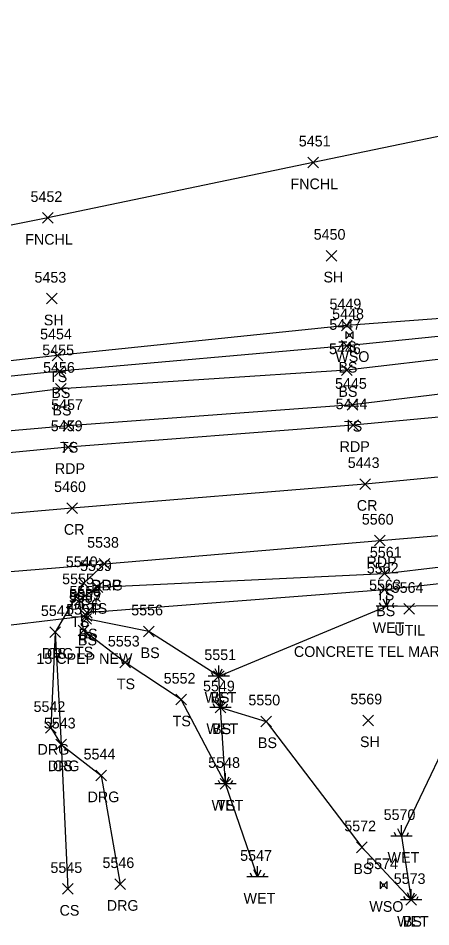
# Model space of a CAD drawing. Extents: x 1443912 to 1445411, y 621446 to 623693.
# Drawn here: x 1444100.3 to 1444177.6, y 622431.3 to 622601.4 of the extents above; entities that cross this region are included whole.
import ezdxf

# ---------------------------------------------------------------- set-up
doc = ezdxf.new("R2010")
doc.units = 0
for name, color, linetype in [('D_A', 7, 'Continuous'), ('D_C', 7, 'Continuous'), ('D_I', 7, 'Continuous'), ('D_TIC', 7, 'Continuous'), ('DCP', 7, 'Continuous'), ('L_A', 7, 'Continuous'), ('L_I', 7, 'Continuous'), ('L_TIC', 7, 'Continuous'), ('LELB', 7, 'Continuous'), ('LFNC', 7, 'Continuous'), ('LWET', 7, 'Continuous'), ('P_A', 7, 'Continuous'), ('P_I', 7, 'Continuous'), ('P_TIC', 7, 'Continuous'), ('PET', 7, 'Continuous'), ('PRC', 7, 'Continuous'), ('R_A', 7, 'Continuous'), ('R_I', 7, 'Continuous'), ('R_TIC', 7, 'Continuous'), ('RDG', 7, 'Continuous'), ('U_A', 7, 'Continuous'), ('U_C', 7, 'Continuous'), ('U_I', 7, 'Continuous'), ('UDEFAULT', 7, 'Continuous'), ('UWV', 7, 'Continuous')]:
    doc.layers.add(name, color=color, linetype=linetype)

msp = doc.modelspace()

# ---------------------------------------------------------------- linework, layer by layer
at = {"layer": 'D_TIC'}
for points in [[(1444112.14, 622488.5), (1444114.14, 622490.5)], [(1444114.14, 622488.5), (1444112.14, 622490.5)]]:
    msp.add_lwpolyline(points, dxfattribs=at)
at = {"layer": 'DCP'}
msp.add_lwpolyline([(1444087.97, 622486.5), (1444113.14, 622489.5)], dxfattribs=at)
at = {"layer": 'L_TIC'}
for points in [[(1444154.59, 622573.4), (1444156.59, 622575.4)], [(1444156.59, 622573.4), (1444154.59, 622575.4)], [(1444104.92, 622563.01), (1444106.92, 622565.01)], [(1444106.92, 622563.01), (1444104.92, 622565.01)], [(1444158.04, 622555.94), (1444160.04, 622557.94)], [(1444160.04, 622555.94), (1444158.04, 622557.94)], [(1444105.66, 622547.9), (1444107.66, 622549.9)], [(1444107.66, 622547.9), (1444105.66, 622549.9)], [(1444160.92, 622542.9), (1444162.92, 622544.9)], [(1444162.92, 622542.9), (1444160.92, 622544.9)], [(1444160.88, 622539.06), (1444162.88, 622541.06)], [(1444162.88, 622539.06), (1444160.88, 622541.06)], [(1444106.71, 622537.27), (1444108.71, 622539.27)], [(1444108.71, 622537.27), (1444106.71, 622539.27)], [(1444107.12, 622534.29), (1444109.12, 622536.29)], [(1444109.12, 622534.29), (1444107.12, 622536.29)], [(1444160.88, 622534.5), (1444162.88, 622536.5)], [(1444162.88, 622534.5), (1444160.88, 622536.5)], [(1444107.33, 622531.02), (1444109.33, 622533.02)], [(1444109.33, 622531.02), (1444107.33, 622533.02)], [(1444161.95, 622528.01), (1444163.95, 622530.01)], [(1444163.95, 622528.01), (1444161.95, 622530.01)], [(1444108.78, 622524.06), (1444110.78, 622526.06)], [(1444110.78, 622524.06), (1444108.78, 622526.06)], [(1444167.95, 622496.42), (1444169.95, 622498.42)], [(1444169.95, 622496.42), (1444167.95, 622498.42)], [(1444114.2, 622493.89), (1444116.2, 622495.89)], [(1444116.2, 622493.89), (1444114.2, 622495.89)], [(1444114.2, 622493.89), (1444116.2, 622495.89)], [(1444116.2, 622493.89), (1444114.2, 622495.89)], [(1444167.95, 622493.43), (1444169.95, 622495.43)], [(1444169.95, 622493.43), (1444167.95, 622495.43)], [(1444110.84, 622491.41), (1444112.84, 622493.41)], [(1444112.84, 622491.41), (1444110.84, 622493.41)], [(1444110.84, 622491.41), (1444112.84, 622493.41)], [(1444112.84, 622491.41), (1444110.84, 622493.41)], [(1444112.21, 622489.09), (1444114.21, 622491.09)], [(1444114.21, 622489.09), (1444112.21, 622491.09)], [(1444112.1, 622487.96), (1444114.1, 622489.96)], [(1444114.1, 622487.96), (1444112.1, 622489.96)], [(1444106.29, 622485.46), (1444108.29, 622487.46)], [(1444108.29, 622485.46), (1444106.29, 622487.46)], [(1444111.58, 622485.72), (1444113.58, 622487.72)], [(1444113.58, 622485.72), (1444111.58, 622487.72)], [(1444123.84, 622485.58), (1444125.84, 622487.58)], [(1444125.84, 622485.58), (1444123.84, 622487.58)], [(1444119.41, 622479.75), (1444121.41, 622481.75)], [(1444121.41, 622479.75), (1444119.41, 622481.75)], [(1444136.9, 622477.21), (1444138.9, 622479.21)], [(1444138.9, 622477.21), (1444136.9, 622479.21)], [(1444129.86, 622472.8), (1444131.86, 622474.8)], [(1444131.86, 622472.8), (1444129.86, 622474.8)], [(1444137.23, 622471.34), (1444139.23, 622473.34)], [(1444139.23, 622471.34), (1444137.23, 622473.34)], [(1444145.81, 622468.73), (1444147.81, 622470.73)], [(1444147.81, 622468.73), (1444145.81, 622470.73)], [(1444164.87, 622468.91), (1444166.87, 622470.91)], [(1444166.87, 622468.91), (1444164.87, 622470.91)], [(1444107.41, 622464.4), (1444109.41, 622466.4)], [(1444109.41, 622464.4), (1444107.41, 622466.4)], [(1444138.19, 622457.02), (1444140.19, 622459.02)], [(1444140.19, 622457.02), (1444138.19, 622459.02)], [(1444163.68, 622445.14), (1444165.68, 622447.14)], [(1444165.68, 622445.14), (1444163.68, 622447.14)], [(1444108.65, 622437.34), (1444110.65, 622439.34)], [(1444110.65, 622437.34), (1444108.65, 622439.34)], [(1444172.93, 622435.28), (1444174.93, 622437.28)], [(1444174.93, 622435.28), (1444172.93, 622437.28)]]:
    msp.add_lwpolyline(points, dxfattribs=at)
at = {"layer": 'LELB'}
for points in [[(1444355.82, 622587.79), (1444382.09, 622601.43), (1444388.22, 622600.75), (1444394.39, 622583.53), (1444391.13, 622563.97), (1444339.07, 622561.57), (1444316.17, 622561.23), (1444296.28, 622556.98), (1444246.36, 622551.15), (1444206.26, 622547.16), (1444161.92, 622543.9), (1444107.71, 622538.27), (1444059.83, 622532.81), (1444011.32, 622528.61), (1443962.45, 622523.89), (1443917.35, 622519.88)], [(1444391.13, 622563.97), (1444393.11, 622557.15), (1444387.61, 622551.8), (1444340.05, 622546.57), (1444297.72, 622542.62), (1444246.78, 622537.17), (1444208.05, 622534.52), (1444162.95, 622529.01), (1444109.78, 622525.06), (1444061.22, 622520.84), (1444012.05, 622517.25), (1443964.19, 622512.75), (1443917.37, 622507.84)], [(1444389.41, 622557.2), (1444389.07, 622559.29), (1444339.7, 622555.81), (1444297.22, 622553.54), (1444246.54, 622547.88), (1444206.48, 622544.61), (1444161.88, 622540.06), (1444108.12, 622535.29), (1444059.83, 622530.34), (1444011.69, 622526.21), (1443965.09, 622519.3), (1443918.03, 622516.72)], [(1444389.41, 622557.2), (1444340.01, 622552.25), (1444297.37, 622550.05), (1444246.69, 622544.15), (1444206.7, 622540.73), (1444161.88, 622535.5), (1444108.33, 622532.02), (1444060.68, 622526.05), (1444011.71, 622522.18), (1443963.48, 622517.56), (1443917.38, 622512.98)], [(1444115.2, 622494.89), (1444168.95, 622497.42), (1444211.15, 622502.44), (1444251.83, 622506.34), (1444301.08, 622511.38), (1444343.08, 622514.46), (1444379.93, 622518.92)], [(1444137.9, 622478.21), (1444124.84, 622486.58), (1444113.1, 622488.96), (1444113.21, 622490.09), (1444168.95, 622494.43), (1444215.67, 622499.54), (1444251.54, 622502), (1444301.47, 622507.83), (1444343.11, 622510.95), (1444379.23, 622515.8), (1444381.82, 622515.79), (1444381.97, 622514.39), (1444377.7, 622512.23)], [(1444115.2, 622494.89), (1444111.84, 622492.41)], [(1444139.19, 622458.02), (1444130.86, 622473.8), (1444120.41, 622480.75), (1444112.58, 622486.72), (1444111.84, 622492.41)], [(1444107.29, 622486.46), (1444108.41, 622465.4), (1444109.65, 622438.34)], [(1444138.23, 622472.34), (1444146.81, 622469.73), (1444164.68, 622446.14), (1444173.93, 622436.28)]]:
    msp.add_lwpolyline(points, dxfattribs=at)
at = {"layer": 'LFNC'}
msp.add_lwpolyline([(1444226.91, 622589.53), (1444203.12, 622584.26), (1444155.59, 622574.4), (1444105.92, 622564.01), (1444057.31, 622554.36), (1444012.82, 622545.56), (1443959.35, 622534.74), (1443949.66, 622532.76), (1443926.97, 622543.82)], dxfattribs=at)
at = {"layer": 'LWET'}
for p, q in [((1444169.37, 622491.28), (1444168.7, 622492.62)), ((1444169.37, 622491.28), (1444169.37, 622493.28)), ((1444169.37, 622491.28), (1444170.03, 622492.62)), ((1444171.37, 622491.28), (1444167.37, 622491.28)), ((1444168.37, 622491.28), (1444168.03, 622491.95)), ((1444170.37, 622491.28), (1444170.7, 622491.95)), ((1444137.9, 622478.21), (1444137.9, 622480.21)), ((1444136.9, 622478.21), (1444136.57, 622478.88)), ((1444137.9, 622478.21), (1444137.24, 622479.55)), ((1444137.9, 622478.21), (1444138.57, 622479.55)), ((1444138.9, 622478.21), (1444139.24, 622478.88)), ((1444139.9, 622478.21), (1444135.9, 622478.21)), ((1444138.23, 622472.34), (1444137.56, 622473.68)), ((1444138.23, 622472.34), (1444138.23, 622474.34)), ((1444138.23, 622472.34), (1444138.89, 622473.68)), ((1444140.23, 622472.34), (1444136.23, 622472.34)), ((1444137.23, 622472.34), (1444136.89, 622473.01)), ((1444139.23, 622472.34), (1444139.56, 622473.01)), ((1444139.19, 622458.02), (1444139.19, 622460.02)), ((1444141.19, 622458.02), (1444137.19, 622458.02)), ((1444138.19, 622458.02), (1444137.86, 622458.68)), ((1444139.19, 622458.02), (1444138.53, 622459.35)), ((1444139.19, 622458.02), (1444139.86, 622459.35)), ((1444140.19, 622458.02), (1444140.53, 622458.68)), ((1444172.14, 622448.26), (1444171.47, 622449.59)), ((1444172.14, 622448.26), (1444172.14, 622450.26)), ((1444172.14, 622448.26), (1444172.81, 622449.59)), ((1444174.14, 622448.26), (1444170.14, 622448.26)), ((1444171.14, 622448.26), (1444170.81, 622448.93)), ((1444173.14, 622448.26), (1444173.47, 622448.93)), ((1444144.18, 622440.61), (1444143.84, 622441.28)), ((1444145.18, 622440.61), (1444144.51, 622441.95)), ((1444145.18, 622440.61), (1444145.18, 622442.61)), ((1444145.18, 622440.61), (1444145.84, 622441.95)), ((1444146.18, 622440.61), (1444146.51, 622441.28)), ((1444147.18, 622440.61), (1444143.18, 622440.61)), ((1444173.93, 622436.28), (1444173.27, 622437.61)), ((1444173.93, 622436.28), (1444173.93, 622438.28)), ((1444173.93, 622436.28), (1444174.6, 622437.61)), ((1444175.93, 622436.28), (1444171.93, 622436.28)), ((1444172.93, 622436.28), (1444172.6, 622436.95)), ((1444174.93, 622436.28), (1444175.27, 622436.95))]:
    msp.add_line(p, q, dxfattribs=at)
msp.add_lwpolyline([(1444145.18, 622440.61), (1444139.19, 622458.02), (1444138.23, 622472.34), (1444137.9, 622478.21), (1444169.37, 622491.28), (1444185.61, 622491.47), (1444184.42, 622473.93), (1444172.14, 622448.26), (1444173.93, 622436.28)], dxfattribs=at)
at = {"layer": 'P_TIC'}
for points in [[(1444162.07, 622524.19), (1444164.07, 622526.19)], [(1444164.07, 622524.19), (1444162.07, 622526.19)], [(1444108.73, 622520.08), (1444110.73, 622522.08)], [(1444110.73, 622520.08), (1444108.73, 622522.08)], [(1444164.33, 622513.18), (1444166.33, 622515.18)], [(1444166.33, 622513.18), (1444164.33, 622515.18)], [(1444109.47, 622508.68), (1444111.47, 622510.68)], [(1444111.47, 622508.68), (1444109.47, 622510.68)], [(1444167.09, 622502.58), (1444169.09, 622504.58)], [(1444169.09, 622502.58), (1444167.09, 622504.58)], [(1444115.52, 622498.25), (1444117.52, 622500.25)], [(1444117.52, 622498.25), (1444115.52, 622500.25)]]:
    msp.add_lwpolyline(points, dxfattribs=at)
at = {"layer": 'PET'}
for points in [[(1443922.89, 622481.78), (1443964.16, 622485.92), (1444013.47, 622490.18), (1444063.08, 622494.61), (1444083.54, 622496.56), (1444116.52, 622499.25), (1444168.09, 622503.58), (1444210.27, 622507.18), (1444250.99, 622510.56), (1444300.66, 622515.16), (1444342.9, 622518.95), (1444378.71, 622522.5), (1444430.26, 622526.78), (1444460.19, 622529.88), (1444494.98, 622532.7), (1444537.07, 622536.56), (1444563.09, 622539.1), (1444595.4, 622542.11), (1444628.15, 622544.68), (1444676.42, 622546.88), (1444682.73, 622544.1), (1444699.24, 622535.04), (1444703.98, 622527.2), (1444703.26, 622510.63)], [(1444296.33, 622536.74), (1444247.14, 622532.77), (1444208.52, 622529.43), (1444163.07, 622525.19), (1444109.73, 622521.08), (1444062.07, 622516.52), (1444012.2, 622512.74), (1443965.03, 622508.39), (1443917.55, 622503.83)]]:
    msp.add_lwpolyline(points, dxfattribs=at)
at = {"layer": 'PRC'}
msp.add_lwpolyline([(1444719.77, 622561.99), (1444681.72, 622559.72), (1444650.83, 622557.58), (1444613.8, 622554.84), (1444583.05, 622552.28), (1444545.98, 622548.57), (1444490.19, 622543.66), (1444448.69, 622540.02), (1444415.77, 622536.99), (1444385.19, 622533.95), (1444342.42, 622530.03), (1444296.8, 622526.08), (1444247.95, 622521.6), (1444210.22, 622518.45), (1444165.33, 622514.18), (1444110.47, 622509.68), (1444063.9, 622505.59), (1444012.84, 622501.59), (1443966.33, 622497.17), (1443919.63, 622492.61)], dxfattribs=at)
at = {"layer": 'R_TIC'}
for points in [[(1444115.52, 622498.25), (1444117.52, 622500.25)], [(1444117.52, 622498.25), (1444115.52, 622500.25)], [(1444111.62, 622494.62), (1444113.62, 622496.62)], [(1444113.62, 622494.62), (1444111.62, 622496.62)], [(1444106.29, 622485.46), (1444108.29, 622487.46)], [(1444108.29, 622485.46), (1444106.29, 622487.46)], [(1444105.49, 622467.49), (1444107.49, 622469.49)], [(1444107.49, 622467.49), (1444105.49, 622469.49)], [(1444107.41, 622464.4), (1444109.41, 622466.4)], [(1444109.41, 622464.4), (1444107.41, 622466.4)], [(1444114.86, 622458.59), (1444116.86, 622460.59)], [(1444116.86, 622458.59), (1444114.86, 622460.59)], [(1444118.45, 622438.26), (1444120.45, 622440.26)], [(1444120.45, 622438.26), (1444118.45, 622440.26)]]:
    msp.add_lwpolyline(points, dxfattribs=at)
at = {"layer": 'RDG'}
msp.add_lwpolyline([(1444116.52, 622499.25), (1444112.62, 622495.62), (1444107.29, 622486.46), (1444106.49, 622468.49), (1444108.41, 622465.4), (1444115.86, 622459.59), (1444119.45, 622439.26)], dxfattribs=at)
at = {"layer": 'UDEFAULT'}
for points in [[(1444172.6, 622489.8), (1444174.6, 622491.8)], [(1444174.6, 622489.8), (1444172.6, 622491.8)]]:
    msp.add_lwpolyline(points, dxfattribs=at)
at = {"layer": 'UWV'}
for p, q in [((1444161.74, 622542.72), (1444162.29, 622542.17)), ((1444162.29, 622541.94), (1444161.74, 622541.39)), ((1444163.07, 622542.72), (1444162.52, 622542.17)), ((1444162.52, 622541.94), (1444163.07, 622541.39)), ((1444168.11, 622439.72), (1444168.66, 622439.17)), ((1444169.44, 622439.72), (1444168.89, 622439.17)), ((1444168.66, 622438.94), (1444168.11, 622438.39)), ((1444168.89, 622438.94), (1444169.44, 622438.39))]:
    msp.add_line(p, q, dxfattribs=at)
for points in [[(1444161.74, 622542.72), (1444161.74, 622541.39)], [(1444163.07, 622541.39), (1444163.07, 622542.72)], [(1444168.11, 622439.72), (1444168.11, 622438.39)], [(1444169.44, 622438.39), (1444169.44, 622439.72)]]:
    msp.add_lwpolyline(points, dxfattribs=at)
for points in [[(1444162.64, 622542.05), (1444162.41, 622542.29), (1444162.17, 622542.05), (1444162.41, 622541.82)], [(1444169.01, 622439.06), (1444168.78, 622439.29), (1444168.54, 622439.06), (1444168.78, 622438.82)]]:
    msp.add_lwpolyline(points, close=True, dxfattribs=at)

# ---------------------------------------------------------------- texts
at = {"layer": 'D_A'}
msp.add_text('P', height=2, dxfattribs=at).set_placement((1444112.52, 622484.5))
at = {"layer": 'D_C'}
msp.add_text('15 CPEP NEW', height=2, dxfattribs=at).set_placement((1444103.76, 622480.5))
at = {"layer": 'D_I'}
msp.add_text('5559', height=2, dxfattribs=at).set_placement((1444109.87, 622492.5))
at = {"layer": 'L_A'}
for s, p in [('FNCHL', (1444151.34, 622569.4)), ('FNCHL', (1444101.67, 622559.01)), ('SH', (1444157.52, 622551.94)), ('SH', (1444105.15, 622543.9)), ('TS', (1444160.33, 622538.9)), ('BS', (1444160.32, 622535.06)), ('TS', (1444106.12, 622533.27)), ('BS', (1444106.56, 622530.29)), ('BS', (1444160.32, 622530.5)), ('BS', (1444106.77, 622527.02)), ('TS', (1444161.36, 622524.01)), ('TS', (1444108.19, 622520.06)), ('TS', (1444167.36, 622492.42)), ('TS', (1444113.61, 622489.89)), ('TS', (1444113.61, 622489.89)), ('BS', (1444167.39, 622489.43)), ('TS', (1444110.25, 622487.41)), ('TS', (1444110.25, 622487.41)), ('BS', (1444111.65, 622485.09)), ('WET', (1444166.74, 622486.28)), ('BS', (1444111.54, 622483.96)), ('TS', (1444110.99, 622481.72)), ('BS', (1444123.28, 622481.58)), ('CS', (1444105.73, 622481.46)), ('TS', (1444118.82, 622475.75)), ('WET', (1444135.28, 622473.21)), ('BS', (1444136.35, 622473.21)), ('TS', (1444129.27, 622468.8)), ('WET', (1444135.61, 622467.34)), ('BS', (1444136.67, 622467.34)), ('BS', (1444145.25, 622464.73)), ('SH', (1444164.36, 622464.91)), ('CS', (1444106.85, 622460.4)), ('WET', (1444136.57, 622453.02)), ('TS', (1444137.6, 622453.02)), ('WET', (1444169.52, 622443.26)), ('BS', (1444163.12, 622441.14)), ('WET', (1444142.55, 622435.61)), ('CS', (1444108.1, 622433.34)), ('WET', (1444171.31, 622431.28)), ('BS', (1444172.38, 622431.28))]:
    msp.add_text(s, height=2, dxfattribs=at).set_placement(p)
at = {"layer": 'L_I'}
for s, p in [('5451', (1444152.9, 622577.4)), ('5452', (1444102.66, 622567.01)), ('5450', (1444155.69, 622559.94)), ('5453', (1444103.4, 622551.9)), ('5449', (1444158.65, 622546.9)), ('5447', (1444158.62, 622543.06)), ('5454', (1444104.45, 622541.27)), ('5455', (1444104.86, 622538.29)), ('5446', (1444158.56, 622538.5)), ('5456', (1444105.01, 622535.02)), ('5445', (1444159.69, 622532.01)), ('5457', (1444106.52, 622528.06)), ('5561', (1444166.21, 622500.42)), ('5539', (1444111.94, 622497.89)), ('5539', (1444111.94, 622497.89)), ('5562', (1444165.64, 622497.43)), ('5555', (1444108.58, 622495.41)), ('5555', (1444108.58, 622495.41)), ('5563', (1444166.06, 622494.28)), ('5557', (1444109.84, 622491.96)), ('5558', (1444109.95, 622493.09)), ('5541', (1444104.6, 622489.46)), ('5554', (1444109.32, 622489.72)), ('5556', (1444121.52, 622489.58)), ('5553', (1444117.15, 622483.75)), ('5551', (1444135.21, 622481.21)), ('5551', (1444135.21, 622481.21)), ('5552', (1444127.6, 622476.8)), ('5549', (1444134.96, 622475.34)), ('5549', (1444134.96, 622475.34)), ('5550', (1444143.46, 622472.73)), ('5569', (1444162.56, 622472.91)), ('5543', (1444105.15, 622468.4)), ('5548', (1444135.94, 622461.02)), ('5548', (1444135.94, 622461.02)), ('5570', (1444168.79, 622451.26)), ('5572', (1444161.42, 622449.14)), ('5547', (1444141.92, 622443.61)), ('5545', (1444106.39, 622441.34)), ('5573', (1444170.68, 622439.28)), ('5573', (1444170.68, 622439.28))]:
    msp.add_text(s, height=2, dxfattribs=at).set_placement(p)
at = {"layer": 'P_A'}
for s, p in [('RDP', (1444160.55, 622520.19)), ('RDP', (1444107.22, 622516.08)), ('CR', (1444163.76, 622509.18)), ('CR', (1444108.9, 622504.68)), ('RDP', (1444165.58, 622498.58)), ('RDP', (1444114.01, 622494.25))]:
    msp.add_text(s, height=2, dxfattribs=at).set_placement(p)
at = {"layer": 'P_I'}
for s, p in [('5444', (1444159.81, 622528.19)), ('5459', (1444106.46, 622524.08)), ('5443', (1444162.07, 622517.18)), ('5460', (1444107.08, 622512.68)), ('5560', (1444164.7, 622506.58)), ('5538', (1444113.26, 622502.25))]:
    msp.add_text(s, height=2, dxfattribs=at).set_placement(p)
at = {"layer": 'R_A'}
for p in [(1444114.01, 622494.25), (1444110.1, 622490.62), (1444104.78, 622481.46), (1444103.97, 622463.49), (1444105.89, 622460.4), (1444113.35, 622454.59), (1444116.94, 622434.26)]:
    msp.add_text('DRG', height=2, dxfattribs=at).set_placement(p)
at = {"layer": 'R_I'}
for s, p in [('5538', (1444113.26, 622502.25)), ('5540', (1444109.27, 622498.62)), ('5541', (1444104.6, 622489.46)), ('5542', (1444103.23, 622471.49)), ('5543', (1444105.15, 622468.4)), ('5544', (1444112.6, 622462.59)), ('5546', (1444116.14, 622442.26))]:
    msp.add_text(s, height=2, dxfattribs=at).set_placement(p)
at = {"layer": 'U_A'}
for s, p in [('WSO', (1444159.74, 622537.05)), ('UTIL', (1444170.77, 622485.8)), ('WSO', (1444166.11, 622434.06))]:
    msp.add_text(s, height=2, dxfattribs=at).set_placement(p)
at = {"layer": 'U_C'}
msp.add_text('CONCRETE TEL MARKER 10/7', height=2, dxfattribs=at).set_placement((1444151.98, 622481.8))
at = {"layer": 'U_I'}
for s, p in [('5448', (1444159.15, 622545.05)), ('5564', (1444170.3, 622493.8)), ('5574', (1444165.52, 622442.06))]:
    msp.add_text(s, height=2, dxfattribs=at).set_placement(p)

doc.saveas('drawing.dxf')
